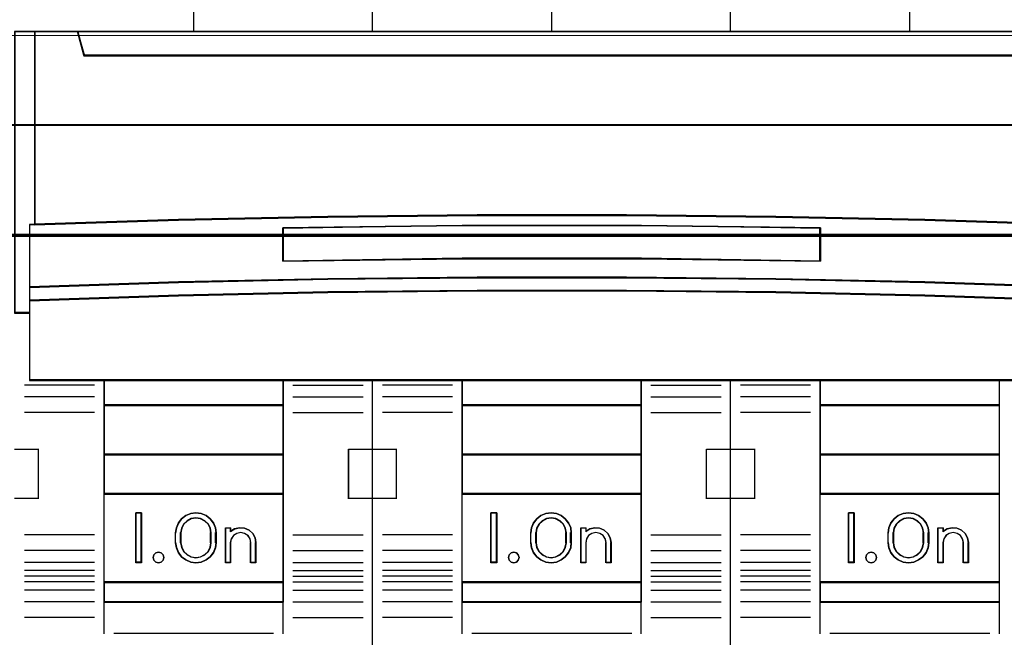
# Model space of a CAD drawing. Header units: millimetres. Extents: x -1290 to 1795, y -4192 to -1311.
# Tile 661 of 1056: x 1110.09 to 1119.99, y -2888.65 to -2882.44. Entities that reach past the tile are written whole.
import ezdxf

# ---------------------------------------------------------------- set-up
doc = ezdxf.new("R2010")
doc.units = ezdxf.units.MM
doc.layers.add('30', color=7, linetype='Continuous')
doc.layers.add('45', color=7, linetype='Continuous')
doc.layers.add('Aparatura', color=7, linetype='Continuous', lineweight=13)

# ---------------------------------------------------------------- blocks, each defined once
blk = doc.blocks.new('*U374')
at = {"layer": '30', "color": 7}
for points in [[(117.158256, -107.133495), (548.842747, -107.133495), (117.158256, -107.133495)], [(548.842747, -107.133495), (117.158256, -107.133495), (117.158256, -109.698196), (117.158256, -111.175687), (117.158256, -112.73681), (548.842747, -112.73681), (548.842747, -111.175687), (548.842747, -109.698196), (548.842747, -107.133495)], [(117.158256, -112.648837), (548.842747, -112.648837), (117.158256, -112.648837)], [(548.842747, -112.648837), (117.158256, -112.648837), (117.158256, -114.163638), (117.158256, -135.23314), (117.158256, -136.747941), (548.842747, -136.747941), (548.842747, -135.23314), (548.842747, -114.163638), (548.842747, -112.648837)]]:
    blk.add_lwpolyline(points, close=True, dxfattribs=at)
at = {"layer": '30', "color": 59}
blk.add_lwpolyline([(548.79978, -107.176583), (117.201224, -107.176583), (117.201224, -109.701841), (117.201224, -111.156608), (117.201224, -112.693721), (548.79978, -112.693721), (548.79978, -111.156608), (548.79978, -109.701841), (548.79978, -107.176583)], close=True, dxfattribs=at)
blk = doc.blocks.new('*U378')
at = {"layer": '45', "color": 139}
for points in [[(333.483887, -102.478129), (333.483887, -83.678926)], [(351.469398, -102.478129), (351.469398, -83.678926)], [(324.478599, -95.233856), (324.478599, -102.478129)], [(342.476643, -95.233856), (342.476643, -102.478129)], [(360.474686, -95.233856), (360.474686, -102.478129)], [(315.485844, -102.445813), (369.501457, -102.445813)], [(316.492001, -102.445813), (316.492001, -112.164091)], [(318.663654, -102.445813), (319.012766, -103.666657)], [(318.98054, -103.63434), (366.006761, -103.63434)], [(368.744154, -112.176658), (361.248811, -111.918126), (353.7479, -111.747731), (346.246989, -111.659595), (338.74051, -111.659595), (331.239599, -111.747731), (323.733119, -111.918126), (316.237776, -112.176658)], [(316.237776, -112.142546), (316.237776, -119.999037)], [(356.006058, -112.345422), (346.995996, -112.203588), (337.991506, -112.203588), (328.975872, -112.345422)], [(328.975872, -113.995357), (328.975872, -112.313105)], [(355.972042, -113.995357), (355.972042, -112.313105)], [(356.006058, -113.995357), (346.995996, -113.846342), (337.991506, -113.846342), (328.975872, -113.995357)], [(368.744154, -115.309559), (361.248811, -115.045152), (353.7479, -114.880632), (346.246989, -114.792496), (338.74051, -114.792496), (331.239599, -114.880632), (323.733119, -115.045152), (316.237776, -115.309559)], [(368.744154, -115.979228), (361.248811, -115.721594), (353.7479, -115.545935), (346.246989, -115.46396), (338.74051, -115.46396), (331.239599, -115.545935), (323.733119, -115.721594), (316.237776, -115.979228)], [(316.270002, -116.578878), (315.485844, -116.578878)], [(319.514054, -120.218071), (315.987132, -120.218071)], [(368.744154, -119.964925), (316.237776, -119.964925)], [(319.983117, -119.964925), (319.983117, -131.130262)], [(319.983117, -119.964925), (329.008098, -119.964925)], [(328.975872, -119.964925), (328.975872, -131.130262)], [(329.482532, -120.218071), (333.009454, -120.218071)], [(333.483887, -165.701694), (333.483887, -119.964925)], [(337.506726, -120.218071), (333.978014, -120.218071)], [(337.97937, -119.964925), (337.97937, -131.130262)], [(337.97937, -119.964925), (347.006141, -119.964925)], [(346.973916, -119.964925), (346.973916, -131.130262)], [(347.475204, -120.218071), (351.007497, -120.218071)], [(351.469398, -165.701694), (351.469398, -119.964925)], [(355.50477, -120.218071), (351.976058, -120.218071)], [(355.972042, -119.964925), (355.972042, -131.130262)], [(355.972042, -119.964925), (365.004185, -119.964925)], [(364.971959, -119.964925), (364.971959, -131.130262)], [(319.514054, -120.806949), (315.987132, -120.806949)], [(319.983117, -121.218086), (329.008098, -121.218086)], [(329.482532, -120.806949), (333.009454, -120.806949)], [(337.506726, -120.806949), (333.978014, -120.806949)], [(337.97937, -121.218086), (347.006141, -121.218086)], [(347.475204, -120.806949), (351.007497, -120.806949)], [(355.50477, -120.806949), (351.976058, -120.806949)], [(355.972042, -121.218086), (365.004185, -121.218086)], [(319.514054, -121.598702), (315.987132, -121.598702)], [(329.482532, -121.598702), (333.009454, -121.598702)], [(337.506726, -121.598702), (333.978014, -121.598702)], [(347.475204, -121.598702), (351.007497, -121.598702)], [(355.50477, -121.598702), (351.976058, -121.598702)], [(315.485844, -123.438945), (316.721162, -123.438945)], [(316.687146, -123.438945), (316.687146, -125.93988)], [(319.983117, -123.69209), (329.008098, -123.69209)], [(332.275424, -125.93988), (332.275424, -123.438945)], [(332.275424, -123.438945), (333.516113, -123.438945)], [(333.483887, -123.438945), (334.713834, -123.438945)], [(334.679818, -123.438945), (334.679818, -125.93988)], [(337.97937, -123.69209), (347.006141, -123.69209)], [(350.273467, -125.93988), (350.273467, -123.438945)], [(350.273467, -123.438945), (351.503414, -123.438945)], [(351.469398, -123.438945), (352.710087, -123.438945)], [(352.677861, -123.438945), (352.677861, -125.93988)], [(355.972042, -123.69209), (365.004185, -123.69209)], [(319.983117, -125.66519), (329.008098, -125.66519)], [(337.97937, -125.66519), (347.006141, -125.66519)], [(355.972042, -125.66519), (365.004185, -125.66519)], [(315.485844, -125.907563), (316.721162, -125.907563)], [(332.275424, -125.907563), (333.516113, -125.907563)], [(333.483887, -125.907563), (334.713834, -125.907563)], [(350.273467, -125.907563), (351.503414, -125.907563)], [(351.469398, -125.907563), (352.710087, -125.907563)], [(321.87369, -126.64366), (321.59082, -126.64366)], [(321.59082, -126.64366), (321.59082, -129.151777)], [(321.841464, -126.64366), (321.841464, -129.151777)], [(325.624401, -127.667015), (325.590475, -127.405491), (325.488696, -127.161023), (325.324718, -126.944982), (325.115504, -126.785793), (324.86671, -126.683458), (324.606607, -126.64366), (324.346504, -126.683458), (324.103364, -126.785793), (323.888496, -126.944982), (323.730173, -127.161023), (323.628393, -127.405491), (323.588813, -127.667015)], [(339.726718, -126.64366), (339.438477, -126.64366)], [(339.438477, -126.64366), (339.438477, -129.151777)], [(339.694492, -126.64366), (339.694492, -129.151777)], [(343.472058, -127.667015), (343.443778, -127.405491), (343.34197, -127.161023), (343.17229, -126.944982), (342.968674, -126.785793), (342.725467, -126.683458), (342.465291, -126.64366), (342.193803, -126.683458), (341.950595, -126.785793), (341.741323, -126.944982), (341.582955, -127.161023), (341.475491, -127.405491), (341.447211, -127.667015)], [(357.692535, -126.64366), (357.402504, -126.64366)], [(357.402504, -126.64366), (357.402504, -129.151777)], [(357.658519, -126.64366), (357.658519, -129.151777)], [(361.437876, -127.667015), (361.403915, -127.405491), (361.307691, -127.161023), (361.137886, -126.944982), (360.928459, -126.785793), (360.68507, -126.683458), (360.424702, -126.64366), (360.158673, -126.683458), (359.909624, -126.785793), (359.705858, -126.944982), (359.541712, -127.161023), (359.434168, -127.405491), (359.405868, -127.667015)], [(325.380919, -127.667015), (325.341102, -127.425719), (325.233029, -127.218893), (325.062388, -127.046539), (324.846242, -126.931636), (324.607344, -126.89142), (324.368445, -126.931636), (324.163676, -127.046539), (323.987346, -127.218893), (323.879273, -127.425719), (323.839457, -127.667015)], [(343.228575, -127.667015), (343.188751, -127.425719), (343.080655, -127.218893), (342.909979, -127.046539), (342.693788, -126.931636), (342.466219, -126.89142), (342.227272, -126.931636), (342.011081, -127.046539), (341.840404, -127.218893), (341.732309, -127.425719), (341.692484, -127.667015)], [(361.187232, -127.667015), (361.147399, -127.425719), (361.039281, -127.218893), (360.868569, -127.046539), (360.658024, -126.931636), (360.424717, -126.89142), (360.18572, -126.931636), (359.969484, -127.046539), (359.798772, -127.218893), (359.690654, -127.425719), (359.656512, -127.667015)], [(323.588813, -128.160739), (323.588813, -127.634699)], [(323.839457, -128.160739), (323.839457, -127.634699)], [(325.346903, -128.160739), (325.346903, -127.634699)], [(325.592176, -128.160739), (325.592176, -127.634699)], [(326.093464, -127.392325), (326.370963, -127.392325)], [(326.093464, -127.392325), (326.093464, -129.151777)], [(326.336947, -127.392325), (326.336947, -127.605973)], [(327.622394, -128.160739), (327.582402, -127.908424), (327.462427, -127.690515), (327.279608, -127.512748), (327.051084, -127.415263), (326.793995, -127.392325), (326.554045, -127.449669), (326.336947, -127.581561)], [(327.37175, -128.160739), (327.337256, -127.962012), (327.228027, -127.792511), (327.05556, -127.675613), (326.860097, -127.634699), (326.658886, -127.675613), (326.492167, -127.792511), (326.377189, -127.962012), (326.336947, -128.160739)], [(341.447211, -128.160739), (341.447211, -127.634699)], [(341.692484, -128.160739), (341.692484, -127.634699)], [(343.194559, -128.160739), (343.194559, -127.634699)], [(343.439833, -128.160739), (343.439833, -127.634699)], [(343.946492, -127.392325), (344.229362, -127.392325)], [(343.946492, -127.392325), (343.946492, -129.151777)], [(344.197136, -127.392325), (344.197136, -127.605973)], [(345.475421, -128.160739), (345.429768, -127.908424), (345.315636, -127.690515), (345.127317, -127.512748), (344.899052, -127.415263), (344.653667, -127.392325), (344.402575, -127.449669), (344.197136, -127.581561)], [(345.231938, -128.160739), (345.185947, -127.962012), (345.076718, -127.792511), (344.91, -127.675613), (344.708788, -127.634699), (344.513326, -127.675613), (344.340859, -127.792511), (344.231629, -127.962012), (344.197136, -128.160739)], [(359.405868, -128.160739), (359.405868, -127.634699)], [(359.656512, -128.160739), (359.656512, -127.634699)], [(361.153216, -128.160739), (361.153216, -127.634699)], [(361.40386, -128.160739), (361.40386, -127.634699)], [(361.905148, -127.392325), (362.188018, -127.392325)], [(361.905148, -127.392325), (361.905148, -129.151777)], [(362.155792, -127.392325), (362.155792, -127.605973)], [(363.441239, -128.160739), (363.395534, -127.908424), (363.275559, -127.690515), (363.09274, -127.512748), (362.858503, -127.415263), (362.61284, -127.392325), (362.367177, -127.449669), (362.155792, -127.581561)], [(363.190595, -128.160739), (363.144604, -127.962012), (363.035374, -127.792511), (362.868656, -127.675613), (362.667445, -127.634699), (362.471982, -127.675613), (362.305264, -127.792511), (362.196035, -127.962012), (362.155792, -128.160739)], [(319.514054, -127.754988), (315.987132, -127.754988)], [(323.588813, -128.128422), (323.628393, -128.395632), (323.730173, -128.6401), (323.888496, -128.850456), (324.103364, -129.009644), (324.346504, -129.117665), (324.606607, -129.151777), (324.86671, -129.117665), (325.115504, -129.009644), (325.324718, -128.850456), (325.488696, -128.6401), (325.590475, -128.395632), (325.624401, -128.128422)], [(323.839457, -128.128422), (323.879273, -128.369719), (323.987346, -128.588034), (324.163676, -128.754643), (324.368445, -128.863801), (324.607344, -128.904017), (324.846242, -128.863801), (325.062388, -128.754643), (325.233029, -128.588034), (325.341102, -128.369719), (325.380919, -128.128422)], [(326.336947, -128.128422), (326.336947, -129.151777)], [(327.339524, -128.128422), (327.339524, -129.151777)], [(327.590168, -128.128422), (327.590168, -129.151777)], [(329.482532, -127.754988), (333.009454, -127.754988)], [(337.506726, -127.754988), (333.978014, -127.754988)], [(341.447211, -128.128422), (341.475491, -128.395632), (341.582955, -128.6401), (341.741323, -128.850456), (341.950595, -129.009644), (342.193803, -129.117665), (342.465291, -129.151777), (342.725467, -129.117665), (342.968674, -129.009644), (343.17229, -128.850456), (343.34197, -128.6401), (343.443778, -128.395632), (343.472058, -128.128422)], [(341.692484, -128.128422), (341.732309, -128.369719), (341.840404, -128.588034), (342.011081, -128.754643), (342.227272, -128.863801), (342.466219, -128.904017), (342.693788, -128.863801), (342.909979, -128.754643), (343.080655, -128.588034), (343.188751, -128.369719), (343.228575, -128.128422)], [(344.197136, -128.128422), (344.197136, -129.151777)], [(345.197922, -128.128422), (345.197922, -129.151777)], [(345.443196, -128.128422), (345.443196, -129.151777)], [(347.475204, -127.754988), (351.007497, -127.754988)], [(355.50477, -127.754988), (351.976058, -127.754988)], [(359.405868, -128.128422), (359.434168, -128.395632), (359.541712, -128.6401), (359.705858, -128.850456), (359.909624, -129.009644), (360.158673, -129.117665), (360.424702, -129.151777), (360.68507, -129.117665), (360.928459, -129.009644), (361.137886, -128.850456), (361.307691, -128.6401), (361.403915, -128.395632), (361.437876, -128.128422)], [(359.656512, -128.128422), (359.690654, -128.369719), (359.798772, -128.588034), (359.969484, -128.754643), (360.18572, -128.863801), (360.424717, -128.904017), (360.658024, -128.863801), (360.868569, -128.754643), (361.039281, -128.588034), (361.147399, -128.369719), (361.187232, -128.128422)], [(362.155792, -128.128422), (362.155792, -129.151777)], [(363.156579, -128.128422), (363.156579, -129.151777)], [(363.407223, -128.128422), (363.407223, -129.151777)], [(319.514054, -128.541355), (315.987132, -128.541355)], [(329.482532, -128.541355), (333.009454, -128.541355)], [(337.506726, -128.541355), (333.978014, -128.541355)], [(347.475204, -128.541355), (351.007497, -128.541355)], [(355.50477, -128.541355), (351.976058, -128.541355)], [(319.514054, -129.141005), (315.987132, -129.141005)], [(321.87369, -129.117665), (321.59082, -129.117665)], [(326.093464, -129.117665), (326.370963, -129.117665)], [(327.339524, -129.117665), (327.622394, -129.117665)], [(329.482532, -129.141005), (333.009454, -129.141005)], [(337.506726, -129.141005), (333.978014, -129.141005)], [(339.726718, -129.117665), (339.438477, -129.117665)], [(343.946492, -129.117665), (344.229362, -129.117665)], [(345.197922, -129.117665), (345.475421, -129.117665)], [(347.475204, -129.141005), (351.007497, -129.141005)], [(355.50477, -129.141005), (351.976058, -129.141005)], [(357.692535, -129.117665), (357.402504, -129.117665)], [(361.905148, -129.117665), (362.188018, -129.117665)], [(363.156579, -129.117665), (363.441239, -129.117665)], [(319.514054, -129.535984), (315.987132, -129.535984)], [(329.482532, -129.535984), (333.009454, -129.535984)], [(337.506726, -129.535984), (333.978014, -129.535984)], [(347.475204, -129.535984), (351.007497, -129.535984)], [(355.50477, -129.535984), (351.976058, -129.535984)], [(319.514054, -129.832218), (315.987132, -129.832218)], [(319.514054, -130.119475), (315.987132, -130.119475)], [(319.983117, -130.106908), (329.008098, -130.106908)], [(329.482532, -129.832218), (333.009454, -129.832218)], [(329.482532, -130.119475), (333.009454, -130.119475)], [(337.506726, -129.832218), (333.978014, -129.832218)], [(337.506726, -130.119475), (333.978014, -130.119475)], [(337.97937, -130.106908), (347.006141, -130.106908)], [(347.475204, -129.832218), (351.007497, -129.832218)], [(347.475204, -130.119475), (351.007497, -130.119475)], [(355.50477, -129.832218), (351.976058, -129.832218)], [(355.50477, -130.119475), (351.976058, -130.119475)], [(355.972042, -130.106908), (365.004185, -130.106908)], [(319.514054, -130.525226), (315.987132, -130.525226)], [(329.482532, -130.525226), (333.009454, -130.525226)], [(337.506726, -130.525226), (333.978014, -130.525226)], [(347.475204, -130.525226), (351.007497, -130.525226)], [(355.50477, -130.525226), (351.976058, -130.525226)], [(319.514054, -131.114104), (315.987132, -131.114104)], [(319.983117, -131.097946), (329.008098, -131.097946)], [(319.983117, -131.097946), (319.983117, -132.729927)], [(328.975872, -131.097946), (328.975872, -132.729927)], [(329.482532, -131.114104), (333.009454, -131.114104)], [(337.506726, -131.114104), (333.978014, -131.114104)], [(337.97937, -131.097946), (347.006141, -131.097946)], [(337.97937, -131.097946), (337.97937, -132.729927)], [(346.973916, -131.097946), (346.973916, -132.729927)], [(347.475204, -131.114104), (351.007497, -131.114104)], [(355.50477, -131.114104), (351.976058, -131.114104)], [(355.972042, -131.097946), (365.004185, -131.097946)], [(355.972042, -131.097946), (355.972042, -132.729927)], [(364.971959, -131.097946), (364.971959, -132.729927)], [(319.514054, -131.900471), (315.987132, -131.900471)], [(329.482532, -131.900471), (333.009454, -131.900471)], [(337.506726, -131.900471), (333.978014, -131.900471)], [(347.475204, -131.900471), (351.007497, -131.900471)], [(355.50477, -131.900471), (351.976058, -131.900471)], [(320.477244, -132.697611), (328.513971, -132.697611)], [(338.475287, -132.697611), (346.512014, -132.697611)], [(356.47333, -132.697611), (364.502896, -132.697611)]]:
    blk.add_lwpolyline(points, dxfattribs=at)
at = {"layer": '45', "color": 59}
for points in [[(333.483887, -102.478129), (333.483887, -83.678926)], [(333.483887, -165.701694), (333.483887, -119.964925)], [(332.275424, -123.438945), (332.275424, -125.93988)]]:
    blk.add_lwpolyline(points, dxfattribs=at)
at = {"layer": '45', "color": 7}
for points in [[(316.526017, -112.153865), (316.526017, -102.445813), (315.485844, -102.445813), (315.485844, -116.611195), (316.261664, -116.611195), (316.261664, -115.977582), (316.261664, -115.305401), (316.261664, -112.164885), (316.526017, -112.153865)], [(331.238199, -111.772491), (338.73938, -111.689759), (346.246131, -111.689759), (353.747312, -111.772491), (361.248493, -111.93244), (368.49351, -112.164091), (368.49351, -102.445813), (366.321676, -102.445813), (366.004254, -103.637157), (318.981257, -103.637157), (318.663836, -102.445813), (316.492001, -102.445813), (316.492001, -112.164091), (323.731449, -111.93244), (331.238199, -111.772491)], [(318.98109, -103.666657), (366.006211, -103.666657), (366.323647, -102.445813), (360.503982, -102.445813), (351.493247, -102.445813), (342.493651, -102.445813), (333.494054, -102.445813), (324.483319, -102.445813), (318.663654, -102.445813), (318.98109, -103.666657)], [(353.7479, -114.904624), (361.248811, -115.059942), (368.744154, -115.309559), (368.744154, -112.147736), (368.493567, -112.136642), (361.248811, -111.903665), (353.7479, -111.742801), (346.246989, -111.659595), (338.74051, -111.659595), (331.239599, -111.742801), (323.733119, -111.903665), (316.493932, -112.136642), (316.237776, -112.147736), (316.237776, -115.309559), (323.733119, -115.059942), (331.239599, -114.904624), (338.74051, -114.821418), (346.246989, -114.821418), (353.7479, -114.904624)], [(356.006058, -112.315574), (356.006058, -113.995357), (346.995996, -113.877772), (337.991506, -113.877772), (328.975872, -113.995357), (328.975872, -112.315574), (337.991506, -112.203588), (346.995996, -112.203588), (356.006058, -112.315574)], [(346.995996, -113.877772), (356.006058, -113.995357), (356.006058, -112.315574), (346.995996, -112.203588), (337.991506, -112.203588), (328.975872, -112.315574), (328.975872, -113.995357), (337.991506, -113.877772), (346.995996, -113.877772)], [(338.74051, -114.792496), (331.239599, -114.877263), (323.733119, -115.035494), (316.237776, -115.289793), (316.237776, -115.979228), (323.733119, -115.73058), (331.239599, -115.561046), (338.74051, -115.481931), (346.246989, -115.481931), (353.7479, -115.561046), (361.248811, -115.73058), (368.744154, -115.979228), (368.744154, -115.289793), (361.248811, -115.035494), (353.7479, -114.877263), (346.246989, -114.792496), (338.74051, -114.792496)], [(337.994317, -119.999037), (346.993182, -119.999037), (351.492615, -119.999037), (355.997617, -119.999037), (365.002051, -119.999037), (368.744154, -119.999037), (368.744154, -116.588039), (368.744154, -115.951246), (361.248811, -115.707603), (353.7479, -115.541483), (346.246989, -115.46396), (338.74051, -115.46396), (331.239599, -115.541483), (323.733119, -115.707603), (316.237776, -115.951246), (316.237776, -116.588039), (316.237776, -119.999037), (319.985448, -119.999037), (328.984314, -119.999037), (333.494884, -119.999037), (337.994317, -119.999037)], [(329.008098, -121.252198), (329.008098, -119.964925), (319.983117, -119.964925), (319.983117, -121.252198), (329.008098, -121.252198)], [(337.97937, -119.964925), (337.97937, -121.252198), (347.006141, -121.252198), (347.006141, -119.964925), (337.97937, -119.964925)], [(355.972042, -119.964925), (355.972042, -121.252198), (365.004185, -121.252198), (365.004185, -119.964925), (355.972042, -119.964925)], [(329.008098, -121.218086), (319.983117, -121.218086), (319.983117, -123.724407), (329.008098, -123.724407), (329.008098, -121.218086)], [(337.97937, -121.218086), (337.97937, -123.724407), (347.006141, -123.724407), (347.006141, -121.218086), (337.97937, -121.218086)], [(365.004185, -121.218086), (355.972042, -121.218086), (355.972042, -123.724407), (365.004185, -123.724407), (365.004185, -121.218086)], [(329.008098, -125.699302), (329.008098, -123.69209), (319.983117, -123.69209), (319.983117, -125.699302), (329.008098, -125.699302)], [(347.006141, -125.699302), (347.006141, -123.69209), (337.97937, -123.69209), (337.97937, -125.699302), (347.006141, -125.699302)], [(365.004185, -123.69209), (355.972042, -123.69209), (355.972042, -125.699302), (365.004185, -125.699302), (365.004185, -123.69209)], [(329.008098, -130.14102), (329.008098, -125.66519), (319.983117, -125.66519), (319.983117, -130.14102), (329.008098, -130.14102)], [(337.97937, -125.66519), (337.97937, -130.14102), (347.006141, -130.14102), (347.006141, -125.66519), (337.97937, -125.66519)], [(355.972042, -125.66519), (355.972042, -130.14102), (365.004185, -130.14102), (365.004185, -125.66519), (355.972042, -125.66519)], [(321.87369, -126.64366), (321.87369, -129.151777), (321.59082, -129.151777), (321.59082, -126.64366), (321.87369, -126.64366)], [(323.588813, -127.646907), (323.628393, -127.390522), (323.730173, -127.150857), (323.888496, -126.939061), (324.103364, -126.783), (324.346504, -126.682676), (324.606607, -126.64366), (324.86671, -126.682676), (325.115504, -126.783), (325.324718, -126.939061), (325.488696, -127.150857), (325.590475, -127.390522), (325.624401, -127.646907), (325.624401, -128.14853), (325.590475, -128.410489), (325.488696, -128.650154), (325.324718, -128.856377), (325.115504, -129.012437), (324.86671, -129.118335), (324.606607, -129.151777), (324.346504, -129.118335), (324.103364, -129.012437), (323.888496, -128.856377), (323.730173, -128.650154), (323.628393, -128.410489), (323.588813, -128.14853), (323.588813, -127.646907)], [(339.726718, -126.64366), (339.726718, -129.151777), (339.438477, -129.151777), (339.438477, -126.64366), (339.726718, -126.64366)], [(342.968674, -126.783), (343.17229, -126.939061), (343.34197, -127.150857), (343.443778, -127.390522), (343.472058, -127.646907), (343.472058, -128.14853), (343.443778, -128.410489), (343.34197, -128.650154), (343.17229, -128.856377), (342.968674, -129.012437), (342.725467, -129.118335), (342.465291, -129.151777), (342.193803, -129.118335), (341.950595, -129.012437), (341.741323, -128.856377), (341.582955, -128.650154), (341.475491, -128.410489), (341.447211, -128.14853), (341.447211, -127.646907), (341.475491, -127.390522), (341.582955, -127.150857), (341.741323, -126.939061), (341.950595, -126.783), (342.193803, -126.682676), (342.465291, -126.64366), (342.725467, -126.682676), (342.968674, -126.783)], [(357.692535, -126.64366), (357.692535, -129.151777), (357.402504, -129.151777), (357.402504, -126.64366), (357.692535, -126.64366)], [(359.405868, -128.14853), (359.405868, -127.646907), (359.434168, -127.390522), (359.541712, -127.150857), (359.705858, -126.939061), (359.909624, -126.783), (360.158673, -126.682676), (360.424702, -126.64366), (360.68507, -126.682676), (360.928459, -126.783), (361.137886, -126.939061), (361.307691, -127.150857), (361.403915, -127.390522), (361.437876, -127.646907), (361.437876, -128.14853), (361.403915, -128.410489), (361.307691, -128.650154), (361.137886, -128.856377), (360.928459, -129.012437), (360.68507, -129.118335), (360.424702, -129.151777), (360.158673, -129.118335), (359.909624, -129.012437), (359.705858, -128.856377), (359.541712, -128.650154), (359.434168, -128.410489), (359.405868, -128.14853)], [(325.380919, -128.149293), (325.380919, -127.646144), (325.341102, -127.411341), (325.233029, -127.210081), (325.062388, -127.042365), (324.846242, -126.930554), (324.607344, -126.89142), (324.368445, -126.930554), (324.163676, -127.042365), (323.987346, -127.210081), (323.879273, -127.411341), (323.839457, -127.646144), (323.839457, -128.149293), (323.879273, -128.384096), (323.987346, -128.596537), (324.163676, -128.758663), (324.368445, -128.864884), (324.607344, -128.904017), (324.846242, -128.864884), (325.062388, -128.758663), (325.233029, -128.596537), (325.341102, -128.384096), (325.380919, -128.149293)], [(343.228575, -128.149293), (343.228575, -127.646144), (343.188751, -127.411341), (343.080655, -127.210081), (342.909979, -127.042365), (342.693788, -126.930554), (342.466219, -126.89142), (342.227272, -126.930554), (342.011081, -127.042365), (341.840404, -127.210081), (341.732309, -127.411341), (341.692484, -127.646144), (341.692484, -128.149293), (341.732309, -128.384096), (341.840404, -128.596537), (342.011081, -128.758663), (342.227272, -128.864884), (342.466219, -128.904017), (342.693788, -128.864884), (342.909979, -128.758663), (343.080655, -128.596537), (343.188751, -128.384096), (343.228575, -128.149293)], [(359.656512, -127.646144), (359.656512, -128.149293), (359.690654, -128.384096), (359.798772, -128.596537), (359.969484, -128.758663), (360.18572, -128.864884), (360.424717, -128.904017), (360.658024, -128.864884), (360.868569, -128.758663), (361.039281, -128.596537), (361.147399, -128.384096), (361.187232, -128.149293), (361.187232, -127.646144), (361.147399, -127.411341), (361.039281, -127.210081), (360.868569, -127.042365), (360.658024, -126.930554), (360.424717, -126.89142), (360.18572, -126.930554), (359.969484, -127.042365), (359.798772, -127.210081), (359.690654, -127.411341), (359.656512, -127.646144)], [(326.093464, -129.151777), (326.093464, -127.392325), (326.343549, -127.392325), (326.343549, -127.577236), (326.559532, -127.448359), (326.79825, -127.392325), (327.054018, -127.414739), (327.281369, -127.509995), (327.463249, -127.683699), (327.582607, -127.896627), (327.622394, -128.143174), (327.622394, -129.151777), (327.366625, -129.151777), (327.366625, -128.143174), (327.332522, -127.95266), (327.224531, -127.790163), (327.054018, -127.678096), (326.860771, -127.638873), (326.661839, -127.678096), (326.497011, -127.790163), (326.383336, -127.95266), (326.343549, -128.143174), (326.343549, -129.151777), (326.093464, -129.151777)], [(344.901362, -127.414739), (345.128712, -127.509995), (345.316276, -127.683699), (345.429951, -127.896627), (345.475421, -128.143174), (345.475421, -129.151777), (345.225336, -129.151777), (345.225336, -128.143174), (345.179866, -127.95266), (345.071875, -127.790163), (344.907046, -127.678096), (344.708115, -127.638873), (344.514867, -127.678096), (344.344355, -127.790163), (344.236363, -127.95266), (344.202261, -128.143174), (344.202261, -129.151777), (343.946492, -129.151777), (343.946492, -127.392325), (344.202261, -127.392325), (344.202261, -127.577236), (344.406876, -127.448359), (344.656961, -127.392325), (344.901362, -127.414739)], [(361.905148, -129.151777), (361.905148, -127.392325), (362.161163, -127.392325), (362.161163, -127.577236), (362.371665, -127.448359), (362.616301, -127.392325), (362.860938, -127.414739), (363.094196, -127.509995), (363.276251, -127.683699), (363.395725, -127.896627), (363.441239, -128.143174), (363.441239, -129.151777), (363.185224, -129.151777), (363.185224, -128.143174), (363.13971, -127.95266), (363.031615, -127.790163), (362.866627, -127.678096), (362.667504, -127.638873), (362.474071, -127.678096), (362.309083, -127.790163), (362.200988, -127.95266), (362.161163, -128.143174), (362.161163, -129.151777), (361.905148, -129.151777)], [(322.962441, -128.752968), (322.998008, -128.887859), (322.962441, -129.02275), (322.867594, -129.116588), (322.731251, -129.151777), (322.600837, -129.116588), (322.500062, -129.02275), (322.464494, -128.887859), (322.500062, -128.752968), (322.600837, -128.65913), (322.731251, -128.623941), (322.867594, -128.65913), (322.962441, -128.752968)], [(340.809497, -128.752968), (340.851036, -128.887859), (340.809497, -129.02275), (340.71455, -129.116588), (340.589932, -129.151777), (340.447511, -129.116588), (340.352564, -129.02275), (340.322893, -128.887859), (340.352564, -128.752968), (340.447511, -128.65913), (340.589932, -128.623941), (340.71455, -128.65913), (340.809497, -128.752968)], [(358.780021, -128.752968), (358.809692, -128.887859), (358.780021, -129.02275), (358.673206, -129.116588), (358.548588, -129.151777), (358.412102, -129.116588), (358.317154, -129.02275), (358.281549, -128.887859), (358.317154, -128.752968), (358.412102, -128.65913), (358.548588, -128.623941), (358.673206, -128.65913), (358.780021, -128.752968)], [(329.008098, -130.106908), (319.983117, -130.106908), (319.983117, -131.130262), (329.008098, -131.130262), (329.008098, -130.106908)], [(337.97937, -130.106908), (337.97937, -131.130262), (347.006141, -131.130262), (347.006141, -130.106908), (337.97937, -130.106908)], [(355.972042, -130.106908), (355.972042, -131.130262), (365.004185, -131.130262), (365.004185, -130.106908), (355.972042, -130.106908)]]:
    blk.add_lwpolyline(points, close=True, dxfattribs=at)
at = {"layer": '45', "color": 140}
for points in [[(316.526017, -112.153865), (316.526017, -102.445813), (315.485844, -102.445813), (315.485844, -116.611195), (316.261664, -116.611195), (316.261664, -115.977582), (316.261664, -115.305401), (316.261664, -112.164885), (316.526017, -112.153865)], [(316.509904, -112.149106), (316.509904, -102.461971), (315.501957, -102.461971), (315.501957, -116.596832), (316.253741, -116.596832), (316.253741, -115.964584), (316.253741, -115.293852), (316.253741, -112.160102), (316.509904, -112.149106)], [(331.238199, -111.772491), (338.73938, -111.689759), (346.246131, -111.689759), (353.747312, -111.772491), (361.248493, -111.93244), (368.49351, -112.164091), (368.49351, -102.445813), (366.321676, -102.445813), (366.004254, -103.637157), (318.981257, -103.637157), (318.663836, -102.445813), (316.492001, -102.445813), (316.492001, -112.164091), (323.731449, -111.93244), (331.238199, -111.772491)], [(318.996989, -103.650498), (365.990313, -103.650498), (366.307534, -102.461971), (360.491804, -102.461971), (351.487162, -102.461971), (342.493651, -102.461971), (333.500139, -102.461971), (324.495497, -102.461971), (318.679767, -102.461971), (318.996989, -103.650498)]]:
    blk.add_lwpolyline(points, close=True, dxfattribs=at)
at = {"layer": '45', "color": 59}
for points in [[(331.245174, -111.759358), (338.741706, -111.676886), (346.243805, -111.676886), (353.740338, -111.759358), (361.23687, -111.918805), (368.477397, -112.149728), (368.477397, -102.461971), (366.306909, -102.461971), (365.989683, -103.649573), (318.995828, -103.649573), (318.678602, -102.461971), (316.508114, -102.461971), (316.508114, -112.149728), (323.743075, -111.918805), (331.245174, -111.759358)], [(318.98109, -103.666657), (366.006211, -103.666657), (366.323647, -102.445813), (360.503982, -102.445813), (351.493247, -102.445813), (342.493651, -102.445813), (333.494054, -102.445813), (324.483319, -102.445813), (318.663654, -102.445813), (318.98109, -103.666657)], [(353.7479, -114.904624), (361.248811, -115.059942), (368.744154, -115.309559), (368.744154, -112.147736), (368.493567, -112.136642), (361.248811, -111.903665), (353.7479, -111.742801), (346.246989, -111.659595), (338.74051, -111.659595), (331.239599, -111.742801), (323.733119, -111.903665), (316.493932, -112.136642), (316.237776, -112.147736), (316.237776, -115.309559), (323.733119, -115.059942), (331.239599, -114.904624), (338.74051, -114.821418), (346.246989, -114.821418), (353.7479, -114.904624)], [(356.006058, -112.315574), (356.006058, -113.995357), (346.995996, -113.877772), (337.991506, -113.877772), (328.975872, -113.995357), (328.975872, -112.315574), (337.991506, -112.203588), (346.995996, -112.203588), (356.006058, -112.315574)], [(346.995996, -113.877772), (356.006058, -113.995357), (356.006058, -112.315574), (346.995996, -112.203588), (337.991506, -112.203588), (328.975872, -112.315574), (328.975872, -113.995357), (337.991506, -113.877772), (346.995996, -113.877772)], [(346.990625, -113.863734), (355.989945, -113.979198), (355.989945, -112.329712), (346.990625, -112.219747), (337.996871, -112.219747), (328.991985, -112.329712), (328.991985, -113.979198), (337.996871, -113.863734), (346.990625, -113.863734)], [(338.74051, -114.792496), (331.239599, -114.877263), (323.733119, -115.035494), (316.237776, -115.289793), (316.237776, -115.979228), (323.733119, -115.73058), (331.239599, -115.561046), (338.74051, -115.481931), (346.246989, -115.481931), (353.7479, -115.561046), (361.248811, -115.73058), (368.744154, -115.979228), (368.744154, -115.289793), (361.248811, -115.035494), (353.7479, -114.877263), (346.246989, -114.792496), (338.74051, -114.792496)], [(338.741788, -114.808654), (331.245225, -114.891241), (323.743097, -115.045402), (316.252099, -115.293162), (316.252099, -115.964865), (323.743097, -115.722612), (331.245225, -115.557439), (338.741788, -115.480358), (346.243917, -115.480358), (353.74048, -115.557439), (361.237043, -115.722612), (368.728041, -115.964865), (368.728041, -115.293162), (361.237043, -115.045402), (353.74048, -114.891241), (346.243917, -114.808654), (338.741788, -114.808654)], [(337.994317, -119.999037), (346.993182, -119.999037), (351.492615, -119.999037), (355.997617, -119.999037), (365.002051, -119.999037), (368.744154, -119.999037), (368.744154, -116.588039), (368.744154, -115.951246), (361.248811, -115.707603), (353.7479, -115.541483), (346.246989, -115.46396), (338.74051, -115.46396), (331.239599, -115.541483), (323.733119, -115.707603), (316.237776, -115.951246), (316.237776, -116.588039), (316.237776, -119.999037), (319.985448, -119.999037), (328.984314, -119.999037), (333.494884, -119.999037), (337.994317, -119.999037)], [(337.996028, -119.982879), (346.989678, -119.982879), (351.486502, -119.982879), (355.988893, -119.982879), (364.988108, -119.982879), (368.728041, -119.982879), (368.728041, -116.594837), (368.728041, -115.962329), (361.237043, -115.720326), (353.74048, -115.555324), (346.243917, -115.478323), (338.741788, -115.478323), (331.245225, -115.555324), (323.743097, -115.720326), (316.252099, -115.962329), (316.252099, -116.594837), (316.252099, -119.982879), (319.997598, -119.982879), (328.991248, -119.982879), (333.499203, -119.982879), (337.996028, -119.982879)], [(329.008098, -121.252198), (329.008098, -119.964925), (319.983117, -119.964925), (319.983117, -121.252198), (329.008098, -121.252198)], [(328.993775, -121.236039), (328.993775, -119.981083), (319.997439, -119.981083), (319.997439, -121.236039), (328.993775, -121.236039)], [(337.97937, -119.964925), (337.97937, -121.252198), (347.006141, -121.252198), (347.006141, -119.964925), (337.97937, -119.964925)], [(337.995483, -119.981083), (337.995483, -121.236039), (346.990028, -121.236039), (346.990028, -119.981083), (337.995483, -119.981083)], [(355.972042, -119.964925), (355.972042, -121.252198), (365.004185, -121.252198), (365.004185, -119.964925), (355.972042, -119.964925)], [(355.988155, -119.981083), (355.988155, -121.236039), (364.988072, -121.236039), (364.988072, -119.981083), (355.988155, -119.981083)], [(329.008098, -121.218086), (319.983117, -121.218086), (319.983117, -123.724407), (329.008098, -123.724407), (329.008098, -121.218086)], [(328.993775, -121.234244), (319.997439, -121.234244), (319.997439, -123.710044), (328.993775, -123.710044), (328.993775, -121.234244)], [(337.97937, -121.218086), (337.97937, -123.724407), (347.006141, -123.724407), (347.006141, -121.218086), (337.97937, -121.218086)], [(337.995483, -121.234244), (337.995483, -123.710044), (346.990028, -123.710044), (346.990028, -121.234244), (337.995483, -121.234244)], [(365.004185, -121.218086), (355.972042, -121.218086), (355.972042, -123.724407), (365.004185, -123.724407), (365.004185, -121.218086)], [(364.988072, -121.234244), (355.988155, -121.234244), (355.988155, -123.710044), (364.988072, -123.710044), (364.988072, -121.234244)], [(329.008098, -125.699302), (329.008098, -123.69209), (319.983117, -123.69209), (319.983117, -125.699302), (329.008098, -125.699302)], [(328.993775, -125.683143), (328.993775, -123.708249), (319.997439, -123.708249), (319.997439, -125.683143), (328.993775, -125.683143)], [(347.006141, -125.699302), (347.006141, -123.69209), (337.97937, -123.69209), (337.97937, -125.699302), (347.006141, -125.699302)], [(346.990028, -125.683143), (346.990028, -123.708249), (337.995483, -123.708249), (337.995483, -125.683143), (346.990028, -125.683143)], [(365.004185, -123.69209), (355.972042, -123.69209), (355.972042, -125.699302), (365.004185, -125.699302), (365.004185, -123.69209)], [(364.988072, -123.708249), (355.988155, -123.708249), (355.988155, -125.683143), (364.988072, -125.683143), (364.988072, -123.708249)], [(329.008098, -130.14102), (329.008098, -125.66519), (319.983117, -125.66519), (319.983117, -130.14102), (329.008098, -130.14102)], [(337.97937, -125.66519), (337.97937, -130.14102), (347.006141, -130.14102), (347.006141, -125.66519), (337.97937, -125.66519)], [(355.972042, -125.66519), (355.972042, -130.14102), (365.004185, -130.14102), (365.004185, -125.66519), (355.972042, -125.66519)], [(321.87369, -126.64366), (321.87369, -129.151777), (321.59082, -129.151777), (321.59082, -126.64366), (321.87369, -126.64366)], [(323.588813, -127.646907), (323.628393, -127.390522), (323.730173, -127.150857), (323.888496, -126.939061), (324.103364, -126.783), (324.346504, -126.682676), (324.606607, -126.64366), (324.86671, -126.682676), (325.115504, -126.783), (325.324718, -126.939061), (325.488696, -127.150857), (325.590475, -127.390522), (325.624401, -127.646907), (325.624401, -128.14853), (325.590475, -128.410489), (325.488696, -128.650154), (325.324718, -128.856377), (325.115504, -129.012437), (324.86671, -129.118335), (324.606607, -129.151777), (324.346504, -129.118335), (324.103364, -129.012437), (323.888496, -128.856377), (323.730173, -128.650154), (323.628393, -128.410489), (323.588813, -128.14853), (323.588813, -127.646907)], [(339.726718, -126.64366), (339.726718, -129.151777), (339.438477, -129.151777), (339.438477, -126.64366), (339.726718, -126.64366)], [(342.968674, -126.783), (343.17229, -126.939061), (343.34197, -127.150857), (343.443778, -127.390522), (343.472058, -127.646907), (343.472058, -128.14853), (343.443778, -128.410489), (343.34197, -128.650154), (343.17229, -128.856377), (342.968674, -129.012437), (342.725467, -129.118335), (342.465291, -129.151777), (342.193803, -129.118335), (341.950595, -129.012437), (341.741323, -128.856377), (341.582955, -128.650154), (341.475491, -128.410489), (341.447211, -128.14853), (341.447211, -127.646907), (341.475491, -127.390522), (341.582955, -127.150857), (341.741323, -126.939061), (341.950595, -126.783), (342.193803, -126.682676), (342.465291, -126.64366), (342.725467, -126.682676), (342.968674, -126.783)], [(357.692535, -126.64366), (357.692535, -129.151777), (357.402504, -129.151777), (357.402504, -126.64366), (357.692535, -126.64366)], [(359.405868, -128.14853), (359.405868, -127.646907), (359.434168, -127.390522), (359.541712, -127.150857), (359.705858, -126.939061), (359.909624, -126.783), (360.158673, -126.682676), (360.424702, -126.64366), (360.68507, -126.682676), (360.928459, -126.783), (361.137886, -126.939061), (361.307691, -127.150857), (361.403915, -127.390522), (361.437876, -127.646907), (361.437876, -128.14853), (361.403915, -128.410489), (361.307691, -128.650154), (361.137886, -128.856377), (360.928459, -129.012437), (360.68507, -129.118335), (360.424702, -129.151777), (360.158673, -129.118335), (359.909624, -129.012437), (359.705858, -128.856377), (359.541712, -128.650154), (359.434168, -128.410489), (359.405868, -128.14853)], [(325.380919, -128.149293), (325.380919, -127.646144), (325.341102, -127.411341), (325.233029, -127.210081), (325.062388, -127.042365), (324.846242, -126.930554), (324.607344, -126.89142), (324.368445, -126.930554), (324.163676, -127.042365), (323.987346, -127.210081), (323.879273, -127.411341), (323.839457, -127.646144), (323.839457, -128.149293), (323.879273, -128.384096), (323.987346, -128.596537), (324.163676, -128.758663), (324.368445, -128.864884), (324.607344, -128.904017), (324.846242, -128.864884), (325.062388, -128.758663), (325.233029, -128.596537), (325.341102, -128.384096), (325.380919, -128.149293)], [(325.364806, -128.145254), (325.364806, -127.650184), (325.325775, -127.419151), (325.219836, -127.221123), (325.052564, -127.056099), (324.840686, -126.946084), (324.606505, -126.907578), (324.372323, -126.946084), (324.171597, -127.056099), (323.998749, -127.221123), (323.892809, -127.419151), (323.853779, -127.650184), (323.853779, -128.145254), (323.892809, -128.376287), (323.998749, -128.585316), (324.171597, -128.744839), (324.372323, -128.849354), (324.606505, -128.887859), (324.840686, -128.849354), (325.052564, -128.744839), (325.219836, -128.585316), (325.325775, -128.376287), (325.364806, -128.145254)], [(343.228575, -128.149293), (343.228575, -127.646144), (343.188751, -127.411341), (343.080655, -127.210081), (342.909979, -127.042365), (342.693788, -126.930554), (342.466219, -126.89142), (342.227272, -126.930554), (342.011081, -127.042365), (341.840404, -127.210081), (341.732309, -127.411341), (341.692484, -127.646144), (341.692484, -128.149293), (341.732309, -128.384096), (341.840404, -128.596537), (342.011081, -128.758663), (342.227272, -128.864884), (342.466219, -128.904017), (342.693788, -128.864884), (342.909979, -128.758663), (343.080655, -128.596537), (343.188751, -128.384096), (343.228575, -128.149293)], [(343.212462, -128.145254), (343.212462, -127.650184), (343.173473, -127.419151), (343.067646, -127.221123), (342.90055, -127.056099), (342.688895, -126.946084), (342.4661, -126.907578), (342.232165, -126.946084), (342.02051, -127.056099), (341.853414, -127.221123), (341.747586, -127.419151), (341.708597, -127.650184), (341.708597, -128.145254), (341.747586, -128.376287), (341.853414, -128.585316), (342.02051, -128.744839), (342.232165, -128.849354), (342.4661, -128.887859), (342.688895, -128.849354), (342.90055, -128.744839), (343.067646, -128.585316), (343.173473, -128.376287), (343.212462, -128.145254)], [(359.656512, -127.646144), (359.656512, -128.149293), (359.690654, -128.384096), (359.798772, -128.596537), (359.969484, -128.758663), (360.18572, -128.864884), (360.424717, -128.904017), (360.658024, -128.864884), (360.868569, -128.758663), (361.039281, -128.596537), (361.147399, -128.384096), (361.187232, -128.149293), (361.187232, -127.646144), (361.147399, -127.411341), (361.039281, -127.210081), (360.868569, -127.042365), (360.658024, -126.930554), (360.424717, -126.89142), (360.18572, -126.930554), (359.969484, -127.042365), (359.798772, -127.210081), (359.690654, -127.411341), (359.656512, -127.646144)], [(359.672625, -127.650184), (359.672625, -128.145254), (359.706048, -128.376287), (359.81189, -128.585316), (359.979008, -128.744839), (360.190691, -128.849354), (360.424657, -128.887859), (360.653052, -128.849354), (360.859165, -128.744839), (361.026283, -128.585316), (361.132124, -128.376287), (361.171119, -128.145254), (361.171119, -127.650184), (361.132124, -127.419151), (361.026283, -127.221123), (360.859165, -127.056099), (360.653052, -126.946084), (360.424657, -126.907578), (360.190691, -126.946084), (359.979008, -127.056099), (359.81189, -127.221123), (359.706048, -127.419151), (359.672625, -127.650184)], [(326.093464, -129.151777), (326.093464, -127.392325), (326.343549, -127.392325), (326.343549, -127.577236), (326.559532, -127.448359), (326.79825, -127.392325), (327.054018, -127.414739), (327.281369, -127.509995), (327.463249, -127.683699), (327.582607, -127.896627), (327.622394, -128.143174), (327.622394, -129.151777), (327.366625, -129.151777), (327.366625, -128.143174), (327.332522, -127.95266), (327.224531, -127.790163), (327.054018, -127.678096), (326.860771, -127.638873), (326.661839, -127.678096), (326.497011, -127.790163), (326.383336, -127.95266), (326.343549, -128.143174), (326.343549, -129.151777), (326.093464, -129.151777)], [(344.901362, -127.414739), (345.128712, -127.509995), (345.316276, -127.683699), (345.429951, -127.896627), (345.475421, -128.143174), (345.475421, -129.151777), (345.225336, -129.151777), (345.225336, -128.143174), (345.179866, -127.95266), (345.071875, -127.790163), (344.907046, -127.678096), (344.708115, -127.638873), (344.514867, -127.678096), (344.344355, -127.790163), (344.236363, -127.95266), (344.202261, -128.143174), (344.202261, -129.151777), (343.946492, -129.151777), (343.946492, -127.392325), (344.202261, -127.392325), (344.202261, -127.577236), (344.406876, -127.448359), (344.656961, -127.392325), (344.901362, -127.414739)], [(361.905148, -129.151777), (361.905148, -127.392325), (362.161163, -127.392325), (362.161163, -127.577236), (362.371665, -127.448359), (362.616301, -127.392325), (362.860938, -127.414739), (363.094196, -127.509995), (363.276251, -127.683699), (363.395725, -127.896627), (363.441239, -128.143174), (363.441239, -129.151777), (363.185224, -129.151777), (363.185224, -128.143174), (363.13971, -127.95266), (363.031615, -127.790163), (362.866627, -127.678096), (362.667504, -127.638873), (362.474071, -127.678096), (362.309083, -127.790163), (362.200988, -127.95266), (362.161163, -128.143174), (362.161163, -129.151777), (361.905148, -129.151777)], [(322.962441, -128.752968), (322.998008, -128.887859), (322.962441, -129.02275), (322.867594, -129.116588), (322.731251, -129.151777), (322.600837, -129.116588), (322.500062, -129.02275), (322.464494, -128.887859), (322.500062, -128.752968), (322.600837, -128.65913), (322.731251, -128.623941), (322.867594, -128.65913), (322.962441, -128.752968)], [(340.809497, -128.752968), (340.851036, -128.887859), (340.809497, -129.02275), (340.71455, -129.116588), (340.589932, -129.151777), (340.447511, -129.116588), (340.352564, -129.02275), (340.322893, -128.887859), (340.352564, -128.752968), (340.447511, -128.65913), (340.589932, -128.623941), (340.71455, -128.65913), (340.809497, -128.752968)], [(358.780021, -128.752968), (358.809692, -128.887859), (358.780021, -129.02275), (358.673206, -129.116588), (358.548588, -129.151777), (358.412102, -129.116588), (358.317154, -129.02275), (358.281549, -128.887859), (358.317154, -128.752968), (358.412102, -128.65913), (358.548588, -128.623941), (358.673206, -128.65913), (358.780021, -128.752968)], [(329.008098, -130.106908), (319.983117, -130.106908), (319.983117, -131.130262), (329.008098, -131.130262), (329.008098, -130.106908)], [(328.993775, -130.123066), (319.997439, -130.123066), (319.997439, -131.114104), (328.993775, -131.114104), (328.993775, -130.123066)], [(337.97937, -130.106908), (337.97937, -131.130262), (347.006141, -131.130262), (347.006141, -130.106908), (337.97937, -130.106908)], [(337.995483, -130.123066), (337.995483, -131.114104), (346.990028, -131.114104), (346.990028, -130.123066), (337.995483, -130.123066)], [(355.972042, -130.106908), (355.972042, -131.130262), (365.004185, -131.130262), (365.004185, -130.106908), (355.972042, -130.106908)], [(355.988155, -130.123066), (355.988155, -131.114104), (364.988072, -131.114104), (364.988072, -130.123066), (355.988155, -130.123066)]]:
    blk.add_lwpolyline(points, close=True, dxfattribs=at)
at = {"layer": '45', "color": 139}
for points in [[(322.998008, -128.887859), (322.962441, -128.752968), (322.867594, -128.65913), (322.731251, -128.623941), (322.600837, -128.65913), (322.500062, -128.752968), (322.464494, -128.887859), (322.500062, -129.02275), (322.600837, -129.116588), (322.731251, -129.151777), (322.867594, -129.116588), (322.962441, -129.02275), (322.998008, -128.887859)], [(340.851036, -128.887859), (340.809497, -128.752968), (340.71455, -128.65913), (340.589932, -128.623941), (340.447511, -128.65913), (340.352564, -128.752968), (340.322893, -128.887859), (340.352564, -129.02275), (340.447511, -129.116588), (340.589932, -129.151777), (340.71455, -129.116588), (340.809497, -129.02275), (340.851036, -128.887859)], [(358.809692, -128.887859), (358.780021, -128.752968), (358.673206, -128.65913), (358.548588, -128.623941), (358.412102, -128.65913), (358.317154, -128.752968), (358.281549, -128.887859), (358.317154, -129.02275), (358.412102, -129.116588), (358.548588, -129.151777), (358.673206, -129.116588), (358.780021, -129.02275), (358.809692, -128.887859)]]:
    blk.add_lwpolyline(points, close=True, dxfattribs=at)

msp = doc.modelspace()

# ---------------------------------------------------------------- linework, layer by layer
at = {"layer": 'Aparatura', "color": 7, "lineweight": 13}
msp.add_lwpolyline([(1070.4596, -2891.6139), (1070.4596, -2882.598), (1156.8252, -2882.598), (1156.8252, -2891.6139)], dxfattribs=at)
msp.add_lwpolyline([(1156.8252, -2891.6139), (1070.4596, -2891.6139), (1070.4596, -2882.598), (1156.8252, -2882.598), (1156.8252, -2891.6139)], close=True, dxfattribs=at)

# ---------------------------------------------------------------- block references
at = {"layer": 'Aparatura', "color": 7, "lineweight": 13, "xscale": 0.2, "yscale": 0.2, "zscale": 0.2}
for name in ['*U378', '*U374']:
    msp.add_blockref(name, (1046.9424, -2862.0686), dxfattribs=at)

doc.saveas('drawing.dxf')
